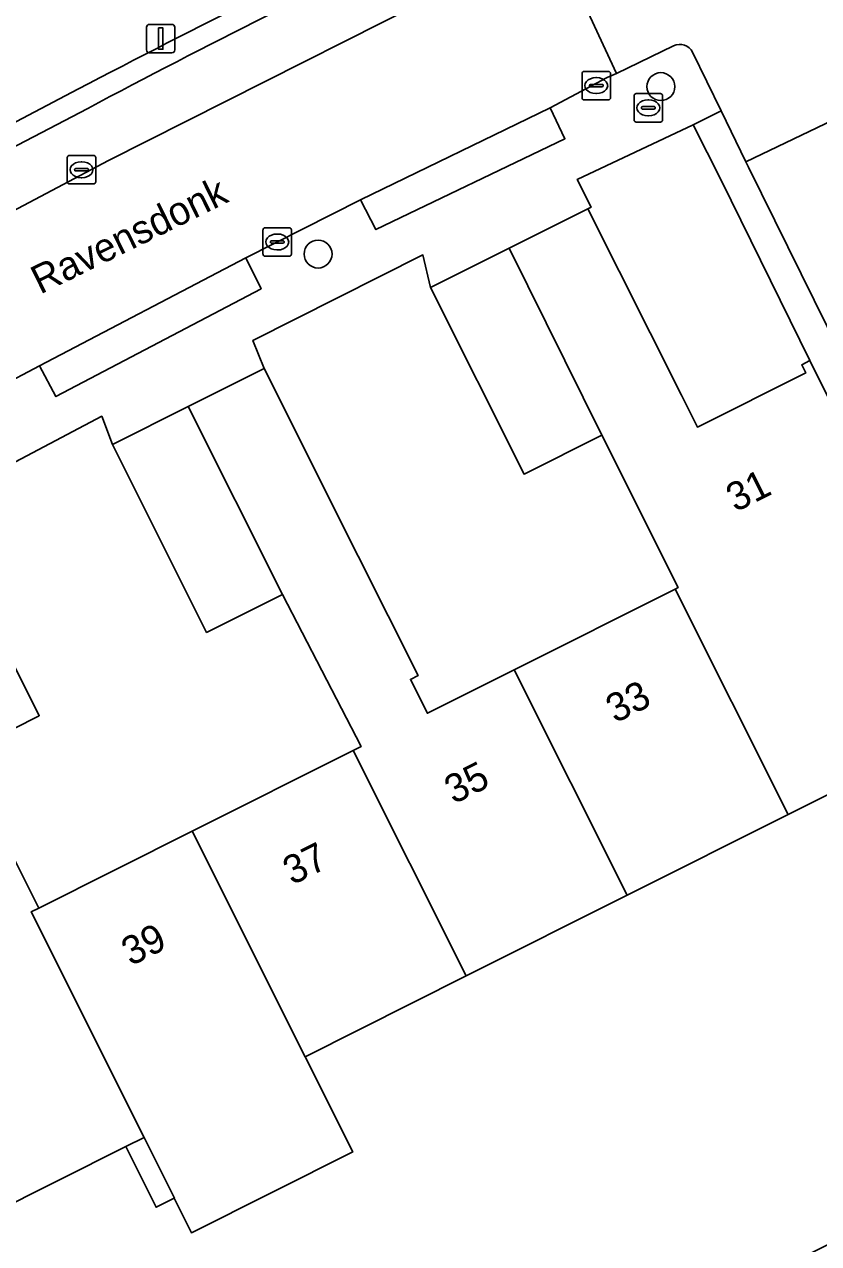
# Model space of a CAD drawing. Extents: x 157793 to 159380, y 380877 to 382313.
# Drawn here: x 158386.26 to 158414.16, y 381647.7 to 381690.52 of the extents above; entities that cross this region are included whole.
import ezdxf

# ---------------------------------------------------------------- set-up
doc = ezdxf.new("R2010")
doc.units = 0
for name, color, linetype in [('IMGEO_Boom', 7, 'Continuous'), ('IMGEO_Brandkraan', 7, 'Continuous'), ('IMGEO_Erf', 7, 'Continuous'), ('IMGEO_Groenvoorziening', 7, 'Continuous'), ('IMGEO_Kolk', 7, 'Continuous'), ('IMGEO_Lichtmast', 7, 'Continuous'), ('IMGEO_Openbare_ruimte_label', 7, 'Continuous'), ('IMGEO_Pand', 7, 'Continuous'), ('IMGEO_Pand_nummerreeks', 7, 'Continuous'), ('IMGEO_Parkeervlak_open', 7, 'Continuous'), ('IMGEO_Rijbaan_lokaal_open', 7, 'Continuous'), ('IMGEO_Voetpad_open', 7, 'Continuous')]:
    doc.layers.add(name, color=color, linetype=linetype)

msp = doc.modelspace()

# ---------------------------------------------------------------- linework, layer by layer
at = {"layer": 'IMGEO_Boom'}
for centre in [(158408.619, 381688.332), (158396.581, 381682.45)]:
    msp.add_circle(centre, 0.489, dxfattribs=at)
at = {"layer": 'IMGEO_Brandkraan'}
for p, q in [((158407.679, 381687.16), (158407.679, 381688.012)), ((158407.754, 381688.086), (158408.606, 381688.086)), ((158408.167, 381687.866), (158408.192, 381687.866)), ((158408.68, 381688.012), (158408.68, 381687.16)), ((158407.938, 381687.58), (158407.938, 381687.592)), ((158408.376, 381687.543), (158407.978, 381687.543)), ((158407.981, 381687.629), (158408.379, 381687.629)), ((158408.422, 381687.592), (158408.422, 381687.58)), ((158408.606, 381687.086), (158407.754, 381687.086)), ((158408.19, 381687.306), (158408.165, 381687.306))]:
    msp.add_line(p, q, dxfattribs=at)
for points in [[(158407.679, 381687.16), (158407.679, 381688.012)], [(158407.754, 381688.086), (158408.606, 381688.086)], [(158408.68, 381688.012), (158408.68, 381687.16)], [(158408.606, 381687.086), (158407.754, 381687.086)]]:
    msp.add_lwpolyline(points, dxfattribs=at)
for centre, radius, start, end in [((158407.756, 381688.01), 0.0765, 91.552, 178.448), ((158407.756, 381688.01), 0.0765, 91.552, 178.448), ((158408.604, 381688.01), 0.0765, 1.552, 88.448), ((158408.604, 381688.01), 0.0765, 1.552, 88.448), ((158407.978, 381687.589), 0.0403, 85.8775, 175.7526), ((158407.975, 381687.579), 0.0366, 178.938, 274.7102), ((158408.379, 381687.586), 0.043, 264.8664, 352.4533), ((158408.383, 381687.591), 0.0386, 1.7309, 96.639), ((158407.756, 381687.162), 0.0765, 181.552, 268.448), ((158407.756, 381687.162), 0.0765, 181.552, 268.448), ((158408.604, 381687.162), 0.0765, 271.552, 358.448), ((158408.604, 381687.162), 0.0765, 271.552, 358.448)]:
    msp.add_arc(centre, radius, start, end, dxfattribs=at)
for centre, major_axis, ratio, start_param, end_param in [((158408.166, 381687.586), (-0.387, 0.002), 0.722429, 4.712389, 7.853982), ((158408.191, 381687.586), (-0.39, 0.002), 0.717154, 1.570796, 4.712389)]:
    msp.add_ellipse(centre, major_axis=major_axis, ratio=ratio, start_param=start_param, end_param=end_param, dxfattribs=at)
at = {"layer": 'IMGEO_Erf'}
for points in [[(158409.749, 381686.994), (158405.682, 381685.072), (158406.177, 381684.102), (158406.06, 381684.042), (158409.342, 381677.494), (158409.905, 381676.372), (158413.711, 381678.279), (158413.568, 381678.566), (158413.854, 381678.708), (158410.74, 381685.046)], [(158394.684, 381678.437), (158397.993, 381671.836), (158400.093, 381667.647), (158399.825, 381667.513), (158400.421, 381666.323), (158403.465, 381667.849), (158409.121, 381670.684), (158409.227, 381670.737), (158406.543, 381676.092), (158403.816, 381674.725), (158400.534, 381681.272), (158400.26, 381682.418), (158394.29, 381679.419)], [(158383.471, 381672.852), (158386.788, 381666.235), (158384.062, 381664.868), (158386.766, 381659.479), (158392.155, 381662.18), (158397.81, 381665.015), (158398.095, 381665.158), (158395.326, 381670.5), (158392.663, 381669.165), (158389.354, 381675.766), (158388.981, 381676.757), (158383.089, 381673.64)], [(158426.377, 381653.622), (158416.389, 381673.603), (158416.103, 381673.461), (158415.961, 381673.748), (158415.078, 381673.309), (158418.9, 381665.681), (158413.088, 381662.768), (158407.432, 381659.933), (158401.776, 381657.098), (158396.122, 381654.264), (158397.797, 381650.922), (158392.131, 381648.081), (158391.523, 381649.294), (158390.891, 381648.977), (158389.824, 381651.107), (158385.019, 381648.699), (158386.051, 381646.641), (158380.086, 381643.651), (158373.742, 381640.471), (158375.099, 381637.765), (158368.489, 381634.452), (158372.89, 381624.408), (158392.287, 381634.232), (158391.337, 381636.053)]]:
    msp.add_lwpolyline(points, close=True, dxfattribs=at)
at = {"layer": 'IMGEO_Groenvoorziening'}
msp.add_lwpolyline([(158372.841, 381679.31), (158372.507, 381680.01), (158388.137, 381688.238)], dxfattribs=at)
msp.add_arc((158577.597, 381325.726), 409.036, 115.60955, 117.59294, dxfattribs=at)
at = {"layer": 'IMGEO_Kolk'}
for p, q in [((158405.85, 381687.94), (158405.85, 381688.792)), ((158405.925, 381688.866), (158406.777, 381688.866)), ((158406.851, 381688.792), (158406.851, 381687.94)), ((158406.109, 381688.36), (158406.109, 381688.372)), ((158406.547, 381688.323), (158406.149, 381688.323)), ((158406.152, 381688.409), (158406.55, 381688.409)), ((158406.338, 381688.646), (158406.363, 381688.646)), ((158406.593, 381688.372), (158406.593, 381688.36)), ((158406.777, 381687.866), (158405.925, 381687.866)), ((158406.361, 381688.086), (158406.336, 381688.086)), ((158387.77, 381684.987), (158387.77, 381685.839)), ((158387.845, 381685.913), (158388.697, 381685.913)), ((158388.771, 381685.839), (158388.771, 381684.987)), ((158388.029, 381685.407), (158388.029, 381685.419)), ((158388.467, 381685.37), (158388.069, 381685.37)), ((158388.072, 381685.456), (158388.47, 381685.456)), ((158388.258, 381685.693), (158388.283, 381685.693)), ((158388.513, 381685.419), (158388.513, 381685.407)), ((158388.697, 381684.913), (158387.845, 381684.913)), ((158388.281, 381685.133), (158388.256, 381685.133)), ((158394.645, 381682.449), (158394.645, 381683.301)), ((158394.72, 381683.375), (158395.572, 381683.375)), ((158395.133, 381683.155), (158395.158, 381683.155)), ((158395.646, 381683.301), (158395.646, 381682.449)), ((158394.904, 381682.869), (158394.904, 381682.881)), ((158395.342, 381682.832), (158394.944, 381682.832)), ((158394.947, 381682.918), (158395.345, 381682.918)), ((158395.388, 381682.881), (158395.388, 381682.869)), ((158395.572, 381682.375), (158394.72, 381682.375)), ((158395.156, 381682.595), (158395.131, 381682.595))]:
    msp.add_line(p, q, dxfattribs=at)
for points in [[(158405.85, 381687.94), (158405.85, 381688.792)], [(158405.925, 381688.866), (158406.777, 381688.866)], [(158406.851, 381688.792), (158406.851, 381687.94)], [(158406.777, 381687.866), (158405.925, 381687.866)], [(158387.77, 381684.987), (158387.77, 381685.839)], [(158387.845, 381685.913), (158388.697, 381685.913)], [(158388.771, 381685.839), (158388.771, 381684.987)], [(158388.697, 381684.913), (158387.845, 381684.913)], [(158394.645, 381682.449), (158394.645, 381683.301)], [(158394.72, 381683.375), (158395.572, 381683.375)], [(158395.646, 381683.301), (158395.646, 381682.449)], [(158395.572, 381682.375), (158394.72, 381682.375)]]:
    msp.add_lwpolyline(points, dxfattribs=at)
for centre, radius, start, end in [((158405.927, 381688.79), 0.0765, 91.552, 178.448), ((158405.927, 381688.79), 0.0765, 91.552, 178.448), ((158406.775, 381688.79), 0.0765, 1.552, 88.448), ((158406.775, 381688.79), 0.0765, 1.552, 88.448), ((158406.149, 381688.369), 0.0403, 85.8775, 175.7526), ((158406.146, 381688.359), 0.0366, 178.938, 274.7102), ((158406.55, 381688.366), 0.043, 264.8664, 352.4533), ((158406.554, 381688.371), 0.0386, 1.7309, 96.639), ((158405.927, 381687.942), 0.0765, 181.552, 268.448), ((158405.927, 381687.942), 0.0765, 181.552, 268.448), ((158406.775, 381687.942), 0.0765, 271.552, 358.448), ((158406.775, 381687.942), 0.0765, 271.552, 358.448), ((158387.847, 381685.837), 0.0765, 91.552, 178.448), ((158387.847, 381685.837), 0.0765, 91.552, 178.448), ((158388.695, 381685.837), 0.0765, 1.552, 88.448), ((158388.695, 381685.837), 0.0765, 1.552, 88.448), ((158388.069, 381685.416), 0.0403, 85.8775, 175.7526), ((158388.066, 381685.406), 0.0366, 178.938, 274.7102), ((158388.47, 381685.413), 0.043, 264.8664, 352.4533), ((158388.474, 381685.418), 0.0386, 1.7309, 96.639), ((158387.847, 381684.989), 0.0765, 181.552, 268.448), ((158387.847, 381684.989), 0.0765, 181.552, 268.448), ((158388.695, 381684.989), 0.0765, 271.552, 358.448), ((158388.695, 381684.989), 0.0765, 271.552, 358.448), ((158394.722, 381683.299), 0.0765, 91.552, 178.448), ((158394.722, 381683.299), 0.0765, 91.552, 178.448), ((158395.57, 381683.299), 0.0765, 1.552, 88.448), ((158395.57, 381683.299), 0.0765, 1.552, 88.448), ((158394.944, 381682.878), 0.0403, 85.8775, 175.7526), ((158394.941, 381682.868), 0.0366, 178.938, 274.7102), ((158395.345, 381682.875), 0.043, 264.8664, 352.4533), ((158395.349, 381682.88), 0.0386, 1.7309, 96.639), ((158394.722, 381682.451), 0.0765, 181.552, 268.448), ((158394.722, 381682.451), 0.0765, 181.552, 268.448), ((158395.57, 381682.451), 0.0765, 271.552, 358.448), ((158395.57, 381682.451), 0.0765, 271.552, 358.448)]:
    msp.add_arc(centre, radius, start, end, dxfattribs=at)
for centre, major_axis, ratio, start_param, end_param in [((158406.337, 381688.366), (-0.387, 0.002), 0.722429, 4.712389, 7.853982), ((158406.362, 381688.366), (-0.39, 0.002), 0.717154, 1.570796, 4.712389), ((158388.257, 381685.413), (-0.387, 0.002), 0.722429, 4.712389, 7.853982), ((158388.282, 381685.413), (-0.39, 0.002), 0.717154, 1.570796, 4.712389), ((158395.132, 381682.875), (-0.387, 0.002), 0.722429, 4.712389, 7.853982), ((158395.157, 381682.875), (-0.39, 0.002), 0.717154, 1.570796, 4.712389)]:
    msp.add_ellipse(centre, major_axis=major_axis, ratio=ratio, start_param=start_param, end_param=end_param, dxfattribs=at)
at = {"layer": 'IMGEO_Lichtmast'}
for p, q in [((158390.557, 381689.617), (158390.557, 381690.417)), ((158390.557, 381690.417), (158390.557, 381689.617)), ((158390.657, 381690.517), (158391.447, 381690.517)), ((158391.447, 381690.517), (158390.657, 381690.517)), ((158391.547, 381690.417), (158391.547, 381689.617)), ((158391.547, 381689.617), (158391.547, 381690.417)), ((158391.447, 381689.517), (158390.657, 381689.517)), ((158390.657, 381689.517), (158391.447, 381689.517))]:
    msp.add_line(p, q, dxfattribs=at)
msp.add_lwpolyline([(158390.977, 381690.392), (158391.127, 381690.392), (158391.127, 381689.642), (158390.977, 381689.642), (158390.977, 381690.392)], dxfattribs=at)
for centre, start, end in [((158390.657, 381690.417), 90, 180), ((158390.657, 381690.417), 90, 180), ((158391.447, 381690.417), 0, 90), ((158391.447, 381690.417), 360, 90), ((158390.657, 381689.617), 180, 270), ((158390.657, 381689.617), 180, 270), ((158391.447, 381689.617), 270, 0), ((158391.447, 381689.617), 270, 0)]:
    msp.add_arc(centre, 0.1, start, end, dxfattribs=at)
at = {"layer": 'IMGEO_Pand'}
for points in [[(158403.297, 381682.657), (158406.543, 381676.092), (158409.227, 381670.737), (158409.121, 381670.684), (158413.088, 381662.768), (158418.9, 381665.681), (158415.078, 381673.309), (158415.961, 381673.748), (158416.103, 381673.461), (158416.389, 381673.603), (158413.854, 381678.708), (158413.568, 381678.566), (158413.711, 381678.279), (158409.905, 381676.372), (158409.342, 381677.494), (158406.06, 381684.042)], [(158403.297, 381682.657), (158400.534, 381681.272), (158403.816, 381674.725), (158406.543, 381676.092)], [(158392.019, 381677.102), (158395.326, 381670.5), (158398.095, 381665.158), (158397.81, 381665.015), (158401.776, 381657.098), (158407.432, 381659.933), (158403.465, 381667.849), (158400.421, 381666.323), (158399.825, 381667.513), (158400.093, 381667.647), (158397.993, 381671.836), (158394.684, 381678.437)], [(158392.019, 381677.102), (158389.354, 381675.766), (158392.663, 381669.165), (158395.326, 381670.5)], [(158380.765, 381671.496), (158384.062, 381664.868), (158386.788, 381666.235), (158383.471, 381672.852)], [(158380.765, 381671.496), (158378.062, 381670.141), (158381.379, 381663.523), (158381.487, 381663.577), (158383.455, 381659.653), (158383.759, 381659.805), (158384.494, 381658.34), (158380.671, 381656.424), (158381.755, 381654.255), (158381.95, 381654.353), (158384.825, 381648.602), (158385.019, 381648.699), (158389.824, 381651.107), (158390.466, 381651.429), (158386.5, 381659.346), (158386.766, 381659.479), (158384.062, 381664.868)], [(158407.432, 381659.933), (158413.088, 381662.768), (158409.121, 381670.684), (158403.465, 381667.849)], [(158392.155, 381662.18), (158396.122, 381654.264), (158401.776, 381657.098), (158397.81, 381665.015)], [(158392.155, 381662.18), (158386.766, 381659.479), (158386.5, 381659.346), (158390.466, 381651.429), (158391.533, 381649.299), (158391.523, 381649.294), (158392.131, 381648.081), (158397.797, 381650.922), (158396.122, 381654.264)], [(158390.466, 381651.429), (158389.824, 381651.107), (158390.891, 381648.977), (158391.523, 381649.294), (158391.533, 381649.299)]]:
    msp.add_lwpolyline(points, close=True, dxfattribs=at)
at = {"layer": 'IMGEO_Parkeervlak_open'}
for points in [[(158370.947, 381676.065), (158389.221, 381685.735), (158404.358, 381693.376), (158403.547, 381693.478), (158402.001, 381694.022)], [(158388.492, 381687.566), (158377.294, 381681.733), (158372.841, 381679.31)]]:
    msp.add_lwpolyline(points, dxfattribs=at)
msp.add_arc((158532.135, 381417.826), 305.603, 115.3916, 118.03642, dxfattribs=at)
at = {"layer": 'IMGEO_Rijbaan_lokaal_open'}
for points in [[(158398.071, 381684.356), (158404.732, 381687.587), (158406.73, 381688.647), (158407.06, 381688.797), (158404.82, 381693.617), (158404.589, 381693.496), (158404.358, 381693.376), (158389.221, 381685.735), (158370.947, 381676.065), (158370.545, 381675.849), (158372.966, 381671.23), (158373.352, 381671.432), (158374.356, 381671.958), (158374.693, 381672.05), (158375.374, 381672.497), (158375.465, 381672.545), (158376.104, 381672.785), (158380.754, 381675.237), (158382.529, 381676.283), (158386.792, 381678.529), (158394.043, 381682.316)], [(158415.779, 381687.693), (158411.61, 381685.691), (158411.702, 381685.504), (158428.319, 381651.841), (158432.436, 381653.873), (158426.717, 381665.407), (158421.508, 381676.013), (158420.327, 381678.301), (158417.73, 381683.675), (158415.957, 381687.35)]]:
    msp.add_lwpolyline(points, close=True, dxfattribs=at)
for points in [[(158404.82, 381693.617), (158407.06, 381688.797), (158409.069, 381689.759)], [(158409.735, 381689.54), (158410.74, 381687.478), (158411.61, 381685.691), (158415.779, 381687.693), (158414.99, 381689.343)]]:
    msp.add_lwpolyline(points, dxfattribs=at)
msp.add_arc((158409.288, 381689.304), 0.505, 27.8297, 115.7656, dxfattribs=at)
at = {"layer": 'IMGEO_Voetpad_open'}
for points in [[(158409.069, 381689.759), (158407.06, 381688.797), (158406.73, 381688.647), (158404.732, 381687.587), (158405.249, 381686.502), (158398.611, 381683.309), (158398.071, 381684.356), (158394.043, 381682.316), (158394.58, 381681.234), (158387.37, 381677.446), (158386.792, 381678.529), (158382.529, 381676.283)], [(158403.297, 381682.657), (158406.06, 381684.042), (158406.177, 381684.102), (158405.682, 381685.072), (158409.749, 381686.994), (158410.74, 381687.478), (158409.735, 381689.54)], [(158388.137, 381688.238), (158372.507, 381680.01), (158372.841, 381679.31), (158377.294, 381681.733), (158388.492, 381687.566)], [(158429.889, 381648.653), (158428.319, 381651.841), (158411.702, 381685.504), (158411.61, 381685.691), (158410.74, 381687.478), (158409.749, 381686.994), (158410.74, 381685.046), (158413.854, 381678.708), (158416.389, 381673.603), (158426.377, 381653.622), (158426.137, 381651.015), (158427.772, 381648.032), (158442.253, 381618.514)], [(158383.089, 381673.64), (158388.981, 381676.757), (158389.354, 381675.766), (158392.019, 381677.102), (158394.684, 381678.437), (158394.29, 381679.419), (158400.26, 381682.418), (158400.534, 381681.272), (158403.297, 381682.657)]]:
    msp.add_lwpolyline(points, dxfattribs=at)
for points in [[(158404.732, 381687.587), (158398.071, 381684.356), (158398.611, 381683.309), (158405.249, 381686.502)], [(158394.043, 381682.316), (158386.792, 381678.529), (158387.37, 381677.446), (158394.58, 381681.234)]]:
    msp.add_lwpolyline(points, close=True, dxfattribs=at)
for centre, radius, start, end in [((158577.597, 381325.726), 409.036, 115.60955, 117.59294), ((158532.135, 381417.826), 305.603, 115.3916, 118.03642), ((158409.288, 381689.304), 0.505, 27.8297, 115.7656)]:
    msp.add_arc(centre, radius, start, end, dxfattribs=at)

# ---------------------------------------------------------------- texts
at = {"layer": 'IMGEO_Openbare_ruimte_label'}
msp.add_text('Ravensdonk', height=1, rotation=26.1805, dxfattribs=at).set_placement((158386.82, 381681.023))
at = {"layer": 'IMGEO_Pand_nummerreeks'}
for s, rotation, p in [('31', 26.6132, (158411.24, 381673.372)), ('33', 26.622, (158407.017, 381665.96)), ('35', 26.622, (158401.345, 381663.117)), ('37', 26.622, (158395.673, 381660.274)), ('39', 26.6196, (158390.002, 381657.432))]:
    msp.add_text(s, height=1, rotation=rotation, dxfattribs=at).set_placement(p)

doc.saveas('drawing.dxf')
